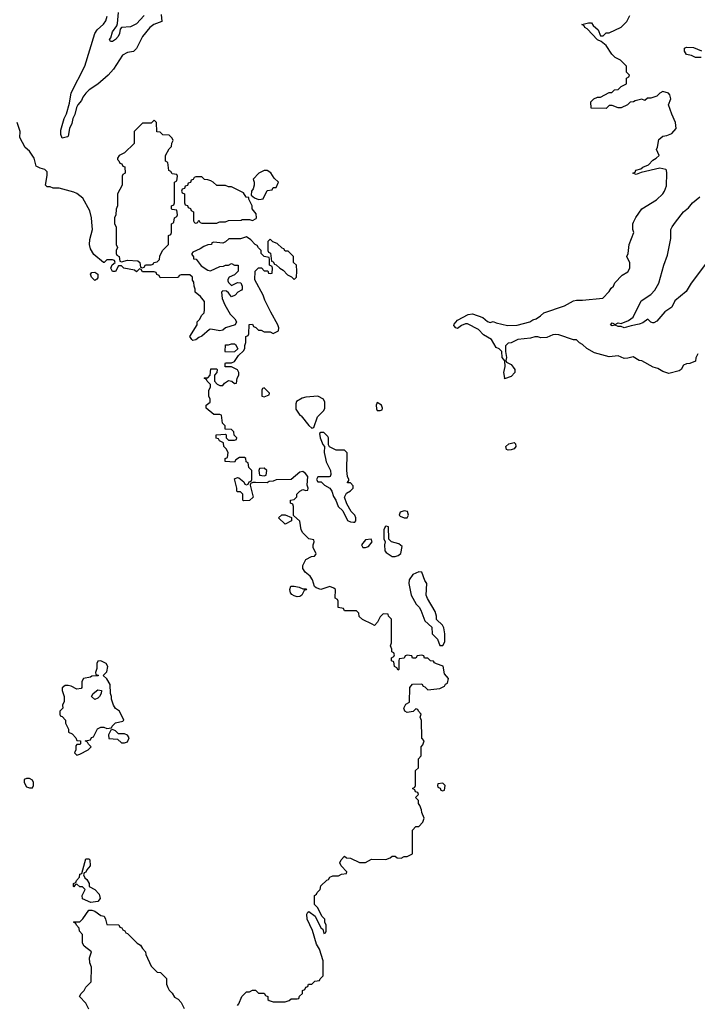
# Model space of a CAD drawing. Header units: inches. Extents: x 2348341 to 2479810, y 460419 to 613669.
# Tile 625 of 656: x 2410545 to 2415102, y 584738 to 591363. Entities that reach past the tile are written whole.
import ezdxf

# ---------------------------------------------------------------- set-up
doc = ezdxf.new("R2010")
doc.units = ezdxf.units.IN
doc.header["$MEASUREMENT"] = 0
doc.layers.add('C4518', color=7, linetype='Continuous')
doc.layers.add('C4519', color=7, linetype='Continuous')

msp = doc.modelspace()

# ---------------------------------------------------------------- linework, layer by layer
at = {"layer": 'C4518', "color": 2}
for points, elevation in [([(2412008.7, 584730), (2412019, 584741), (2412038, 584790), (2412070, 584822), (2412090, 584822), (2412110, 584834), (2412130, 584834), (2412150, 584814), (2412190, 584814), (2412198, 584798), (2412214, 584790), (2412214, 584770), (2412223.6, 584763.6), (2412250, 584754), (2412330, 584754), (2412356.4, 584763.6), (2412370, 584774), (2412410, 584774), (2412422, 584778), (2412427.3, 584792.7), (2412446, 584810), (2412446, 584830), (2412462, 584838), (2412470, 584854), (2412482, 584858), (2412487.3, 584872.7), (2412510, 584874), (2412530, 584894), (2412562, 584898), (2412566, 584910), (2412586, 584930), (2412586, 585030), (2412562, 585110), (2412542, 585142), (2412514.2, 585234.2), (2412479.3, 585310), (2412476.4, 585343.6), (2412482, 585358), (2412490, 585362), (2412531.1, 585331.1), (2412570, 585252), (2412583.6, 585243.6), (2412590, 585214), (2412602, 585218), (2412606, 585230), (2412606, 585270), (2412598, 585290), (2412598, 585310), (2412578, 585330), (2412550, 585386), (2412528, 585410), (2412528, 585470), (2412542, 585478), (2412546, 585490), (2412566, 585510), (2412570, 585534), (2412610, 585574), (2412622, 585578), (2412630, 585594), (2412650, 585602), (2412690, 585602), (2412710, 585614), (2412742, 585618), (2412746, 585630), (2412706, 585670), (2412698, 585690), (2412706, 585710), (2412730, 585734), (2412743.6, 585723.6), (2412770, 585722), (2412830, 585692), (2412870, 585692), (2412910, 585714), (2413007.3, 585712.7), (2413036.4, 585723.6), (2413050, 585734), (2413070, 585734), (2413083.6, 585723.6), (2413110, 585722), (2413130, 585732), (2413150, 585732), (2413186, 585750), (2413186, 585910), (2413210, 585934), (2413230, 585934), (2413256.4, 585963.6), (2413266, 585990), (2413248.4, 586028.4), (2413247.3, 586047.3), (2413236.4, 586076.4), (2413226, 586090), (2413226, 586110), (2413206, 586130), (2413226, 586150), (2413222, 586162), (2413207.3, 586167.3), (2413202, 586182), (2413186, 586190), (2413202, 586198), (2413206, 586210), (2413206, 586310), (2413226, 586330), (2413226, 586390), (2413246, 586410), (2413246, 586470), (2413256.4, 586483.6), (2413266, 586510), (2413248.7, 586528.7), (2413247.3, 586647.3), (2413238, 586670), (2413246, 586690), (2413226, 586710), (2413222, 586722), (2413210, 586726), (2413191.3, 586708.7), (2413150, 586701.2), (2413135.3, 586710), (2413129.2, 586730), (2413142.7, 586757.3), (2413166, 586770), (2413168, 586870), (2413187.3, 586892.7), (2413250, 586894), (2413258, 586878), (2413270, 586874), (2413290, 586854), (2413370, 586862), (2413402, 586878), (2413408, 586892), (2413422, 586898), (2413428, 586930), (2413402, 586962), (2413393.2, 587013.2), (2413348.4, 587028.4), (2413335.3, 587035.3), (2413327.3, 587047.3), (2413308.4, 587048.4), (2413290, 587066), (2413267.3, 587067.3), (2413262, 587082), (2413250, 587086), (2413218, 587082), (2413210, 587066), (2413187.3, 587067.3), (2413182, 587082), (2413150, 587086), (2413138, 587082), (2413130, 587066), (2413098, 587062), (2413094, 587050), (2413094, 586990), (2413090, 586986), (2413082, 587002), (2413066, 587010), (2413062, 587042), (2413046, 587050), (2413046, 587070), (2413062, 587078), (2413066, 587090), (2413062, 587102), (2413048.4, 587108.4), (2413047.3, 587127.3), (2413038, 587150), (2413046, 587170), (2413046, 587330), (2413026, 587350), (2413022, 587362), (2412990, 587366), (2412970, 587346), (2412951.6, 587308.4), (2412930, 587286), (2412916.4, 587296.4), (2412850, 587326), (2412827.3, 587347.3), (2412826, 587370), (2412810, 587386), (2412730, 587386), (2412722, 587402), (2412687.3, 587407.3), (2412686, 587450), (2412682, 587462), (2412666, 587470), (2412668, 587530), (2412658, 587538), (2412630, 587548.7), (2412570, 587528), (2412539, 587539), (2412528.7, 587548.7), (2412513.2, 587593.2), (2412498, 587618), (2412465.6, 587645.6), (2412449.3, 587669.3), (2412448.7, 587690), (2412468.9, 587731.1), (2412508.4, 587751.6), (2412527.3, 587752.7), (2412536.4, 587763.6), (2412538, 587770), (2412518, 587810), (2412518, 587830), (2412526, 587850), (2412522, 587862), (2412488.9, 587868.9), (2412448.7, 587910), (2412438, 587930), (2412428, 587988), (2412386, 588026), (2412387.3, 588087.3), (2412382, 588102), (2412366, 588110), (2412366, 588130), (2412390, 588134), (2412408, 588152), (2412409.1, 588170.9), (2412428.9, 588191.1), (2412450, 588202), (2412470, 588194), (2412482, 588198), (2412486, 588210), (2412478, 588230), (2412482, 588290), (2412468, 588310), (2412450, 588322), (2412430, 588318), (2412370, 588268.7), (2412270, 588266), (2412250, 588258), (2412223.6, 588256.4), (2412210, 588246), (2412130, 588248.7), (2412112, 588248), (2412098, 588242), (2412094, 588230), (2412114, 588150), (2412090, 588128), (2412050, 588126), (2412046, 588130), (2412046, 588170), (2412030, 588186), (2412010, 588186), (2412006, 588190), (2412006, 588210), (2411990, 588274), (2412010, 588282), (2412019.6, 588279.6), (2412052.7, 588252.7), (2412058, 588238), (2412070, 588234), (2412082, 588238), (2412087.3, 588252.7), (2412102, 588258), (2412106, 588270), (2412106, 588330), (2412086, 588350), (2412082, 588382), (2412067.3, 588387.3), (2412066, 588410), (2412056.4, 588416.4), (2412023.6, 588416.4), (2411998, 588402), (2411990, 588386), (2411926, 588390), (2411926, 588410), (2411942, 588418), (2411948, 588450), (2411934.6, 588474.6), (2411918, 588490), (2411915.3, 588515.3), (2411888.4, 588528.4), (2411882, 588542), (2411867.3, 588547.3), (2411866, 588570), (2411930, 588574), (2411934, 588570), (2411934, 588550), (2411950, 588534), (2411990, 588534), (2412002, 588538), (2412006, 588550), (2411987.3, 588567.3), (2411986, 588590), (2411970, 588606), (2411927.3, 588607.3), (2411926, 588630), (2411908.4, 588648.4), (2411902, 588702), (2411890, 588706), (2411850, 588706), (2411798, 588750), (2411798, 588770), (2411826, 588790), (2411826, 588810), (2411818, 588830), (2411818, 588870), (2411828, 588890), (2411827.3, 588907.3), (2411806, 588930), (2411802, 588942), (2411786, 588950), (2411790, 588954), (2411810, 588954), (2411826, 588970), (2411830, 589014), (2411870, 589014), (2411874, 589010), (2411871.6, 588988.4), (2411854, 588970), (2411854, 588930), (2411874, 588910), (2411890, 588902), (2411910, 588902), (2411923.1, 588916.9), (2411950, 588934), (2411971.6, 588931.6), (2411990, 588914), (2412002, 588918), (2412008, 588950), (2412018, 588970), (2412018, 588990), (2412010, 589006), (2411970, 589026), (2411927.3, 589027.3), (2411926, 589050), (2411930, 589054), (2411970, 589054), (2411990, 589062), (2412016.4, 589103.6), (2412050, 589134), (2412058, 589150), (2412058, 589170), (2412066, 589190), (2412066, 589230), (2412082, 589238), (2412086, 589250), (2412087.3, 589312.7), (2412110, 589314), (2412118, 589298), (2412132.7, 589292.7), (2412150, 589274), (2412170, 589274), (2412190, 589262), (2412230, 589262), (2412250, 589252), (2412286, 589270), (2412288, 589290), (2412282, 589310), (2412234.6, 589394.6), (2412194.6, 589474.6), (2412182, 589510), (2412127.3, 589612.7), (2412128.4, 589671.6), (2412150, 589694), (2412172, 589692), (2412190, 589674), (2412212.7, 589672.7), (2412218, 589658), (2412230, 589654), (2412242, 589658), (2412246, 589690), (2412242, 589702), (2412226, 589710), (2412226, 589750), (2412222, 589762), (2412188.9, 589768.9), (2412169.2, 589789.2), (2412168.7, 589808.7), (2412150, 589828), (2412143.1, 589843.1), (2412128.7, 589850), (2412100.4, 589880.4), (2412070, 589902), (2412030, 589888.7), (2411951.3, 589888.7), (2411930, 589868), (2411910, 589858), (2411850, 589866), (2411838, 589862), (2411834, 589850), (2411810, 589848), (2411783.6, 589836.4), (2411759.6, 589820.4), (2411710, 589798), (2411702, 589790), (2411702, 589782), (2411714, 589766), (2411714, 589754), (2411731.1, 589751.1), (2411766.4, 589706.4), (2411810, 589678), (2411827.3, 589672.7), (2411890, 589702), (2411916.4, 589703.6), (2411930, 589712), (2411950, 589712), (2411970, 589722), (2411990, 589712), (2412014, 589710), (2412014, 589670), (2411990, 589646), (2411954, 589630), (2411945.4, 589614.6), (2411945.4, 589605.4), (2411950, 589594), (2411970, 589574), (2412010, 589594), (2412031.1, 589591.1), (2412042, 589570), (2412042, 589550), (2412036.9, 589543.1), (2412011.6, 589528.4), (2411994, 589510), (2411970, 589498), (2411950, 589526), (2411936.4, 589536.4), (2411910, 589538), (2411902, 589530), (2411906.4, 589486.4), (2411924, 589444), (2411961.4, 589381.4), (2411992, 589350), (2412002, 589330), (2411994, 589310), (2411930, 589288.7), (2411910, 589274), (2411891.1, 589268.9), (2411830, 589280.9), (2411821.6, 589278.4), (2411770, 589234), (2411750, 589225.2), (2411730, 589209.3), (2411710, 589205.2), (2411702, 589210), (2411689.3, 589230.7), (2411738, 589310), (2411738, 589330), (2411754.6, 589345.4), (2411770, 589374), (2411786, 589390), (2411788, 589410), (2411787.3, 589467.3), (2411760.4, 589500.4), (2411726, 589530), (2411726, 589550), (2411718, 589570), (2411716.4, 589596.4), (2411706, 589610), (2411706, 589630), (2411690, 589646), (2411630, 589646), (2411618, 589642), (2411614, 589630), (2411607.3, 589627.3), (2411490, 589626), (2411482, 589642), (2411467.3, 589647.3), (2411462, 589662), (2411450, 589666), (2411370, 589666), (2411362, 589682), (2411350, 589686), (2411330, 589666), (2411316.4, 589676.4), (2411246, 589690), (2411230, 589706), (2411210, 589706), (2411190, 589668.7), (2411168.4, 589668.4), (2411158, 589690), (2411167.3, 589712.7), (2411186, 589730), (2411182, 589742), (2411170, 589746), (2411130, 589746), (2411112, 589728), (2411108.4, 589728.4), (2411043.1, 589783.1), (2411020.4, 589820.4), (2411015.3, 589850), (2411016.4, 589883.6), (2411035.3, 589950), (2411031.2, 590000)], 82), ([(2411182, 590000), (2411182, 589990), (2411194, 589970), (2411194, 589850), (2411202, 589830), (2411194, 589810), (2411194, 589790), (2411198, 589778), (2411214, 589770), (2411218, 589738), (2411230, 589734), (2411270, 589744.7), (2411339.6, 589739.6), (2411354, 589730), (2411358, 589698), (2411370, 589694), (2411382, 589698), (2411390, 589714), (2411430, 589714), (2411442, 589718), (2411446, 589730), (2411470, 589734), (2411486, 589750), (2411488.4, 589771.6), (2411506, 589810), (2411546, 589850), (2411546, 589910), (2411562, 589918), (2411566, 589930), (2411566, 589990), (2411582, 589998), (2411582.3, 590000)], 82), ([(2411717.3, 590000), (2411718, 589998), (2411730, 589994), (2411742, 589998), (2411743, 590000)], 82), ([(2411757, 590000), (2411758, 589998), (2411770, 589994), (2411870, 589994), (2411885, 590000)], 82), ([(2415105.4, 589114.6), (2415092.7, 589087.3), (2415090, 589066), (2415051.1, 589048.9), (2415030, 589048), (2415010, 589038), (2414994, 589010), (2414979.8, 589000.2), (2414910, 588982), (2414870, 588995.3), (2414836.5, 589016.5), (2414805.6, 589025.6), (2414730, 589068), (2414710, 589068.7), (2414670, 589095.3), (2414635.3, 589084.7), (2414610, 589084), (2414570, 589102), (2414510, 589095.3), (2414410, 589122), (2414358, 589150), (2414330, 589178), (2414309.1, 589189.1), (2414290, 589208), (2414270, 589208.7), (2414170, 589242), (2414150, 589244), (2414130, 589242), (2414090, 589224), (2414050, 589222), (2414030, 589228.7), (2414010, 589228.7), (2413979.8, 589220.2), (2413894, 589210), (2413850, 589188), (2413830, 589186), (2413812.7, 589167.3), (2413811.3, 589130), (2413818, 589090), (2413814, 589070), (2413818, 589058), (2413850, 589042), (2413864, 589024), (2413874, 589010), (2413874, 588990), (2413850, 588961.2), (2413806, 588946), (2413808.7, 588951.3), (2413802, 588990), (2413809, 589030), (2413808, 589068), (2413788.7, 589090), (2413788, 589130), (2413769, 589149), (2413750, 589158), (2413718, 589210), (2413663.1, 589243.1), (2413630, 589278), (2413556.4, 589316.4), (2413543.6, 589316.4), (2413516, 589304), (2413490, 589284), (2413478, 589290), (2413465.2, 589305.2), (2413466.3, 589313.7), (2413490, 589342), (2413560.4, 589379.6), (2413590, 589384.7), (2413659.3, 589359.3), (2413690, 589331.3), (2413710, 589324.7), (2413730, 589331.3), (2413750, 589322), (2413825.2, 589305.2), (2413890, 589306.4), (2413975.3, 589330), (2413996, 589344), (2414018, 589350), (2414048, 589370), (2414070, 589391.3), (2414210, 589438), (2414270, 589471), (2414290, 589476), (2414330, 589476), (2414466, 589490), (2414510, 589534), (2414523.1, 589556.9), (2414538, 589570), (2414547.3, 589592.7), (2414596.4, 589643.6), (2414634.6, 589665.4), (2414648, 589690), (2414647.3, 589727.3), (2414628, 589770), (2414638, 589790), (2414644, 589850), (2414675.3, 589930), (2414668.4, 589951.6), (2414668.7, 589990), (2414673.7, 590000)], 78), ([(2415190, 589762), (2415061, 589590), (2415026.4, 589533.6), (2414952, 589470), (2414930, 589428), (2414883.5, 589396.5), (2414830, 589335.3), (2414810, 589322), (2414803.1, 589323.1), (2414790, 589328), (2414770, 589348), (2414735.9, 589324.1), (2414710, 589313.2), (2414656.3, 589303.7), (2414610.7, 589289.3), (2414590, 589298), (2414570, 589298), (2414550, 589308), (2414530, 589302), (2414518, 589310), (2414530, 589322), (2414550, 589312), (2414570, 589322), (2414590, 589318), (2414640.2, 589339.8), (2414670, 589360.7), (2414724, 589470), (2414790, 589514.8), (2414816.6, 589543.4), (2414842.7, 589590), (2414876, 589710), (2414902, 589778), (2414924, 589890), (2414924, 589950), (2414934, 589970), (2414956.4, 590000)], 74), ([(2411010, 584706), (2410990, 584746), (2410948, 584790), (2410958, 584810), (2410978, 584830), (2410990, 584854), (2411026, 584890), (2411027.3, 584987.3), (2411016.4, 585016.4), (2411015.3, 585050), (2411028, 585090), (2410978, 585130), (2410968, 585150), (2410967.3, 585207.3), (2410948, 585230), (2410946, 585250), (2410926, 585270), (2410922, 585282), (2410906, 585290), (2410910, 585294), (2410950, 585294), (2410970, 585312), (2411010, 585372), (2411030, 585372), (2411050, 585364.7), (2411090, 585336), (2411112, 585330), (2411122, 585310), (2411130, 585274), (2411212.7, 585272.7), (2411218, 585258), (2411232.7, 585252.7), (2411238, 585238), (2411252, 585232), (2411258, 585218), (2411270, 585214), (2411334, 585150), (2411356.9, 585136.9), (2411370, 585114), (2411391.6, 585091.6), (2411392.7, 585072.7), (2411430, 584994), (2411470, 584954), (2411492.7, 584952.7), (2411531.6, 584911.6), (2411532.7, 584872.7), (2411542, 584850), (2411550, 584834), (2411570, 584814), (2411585.4, 584785.4), (2411610, 584772), (2411631.1, 584751.1), (2411652, 584710)], 82)]:
    msp.add_lwpolyline(points, dxfattribs=dict(at, elevation=elevation))
for points, elevation in [([(2412230, 589886), (2412214, 589870), (2412214, 589810), (2412218, 589798), (2412231.6, 589791.6), (2412238, 589738), (2412250, 589734), (2412258, 589718), (2412270, 589714), (2412294, 589690), (2412316.9, 589676.9), (2412345.4, 589645.4), (2412372, 589632), (2412390, 589614), (2412406, 589630), (2412408, 589670), (2412406, 589710), (2412386, 589730), (2412386, 589770), (2412350, 589806), (2412330, 589806), (2412322, 589822), (2412310, 589826), (2412276.4, 589856.4), (2412247.3, 589867.3)], 82), ([(2411050, 589609), (2411028.7, 589630), (2411022, 589650), (2411030, 589662), (2411050, 589664.7), (2411071, 589651), (2411070, 589626), (2411063.6, 589616.4)], 82), ([(2411930, 589126), (2411926, 589130), (2411930, 589174), (2411950, 589174), (2411970, 589182), (2411990, 589182), (2411996.9, 589176.9), (2412012, 589148), (2411990, 589128)], 82), ([(2412190, 588886), (2412178, 588882), (2412174, 588870), (2412174, 588830), (2412190, 588824.7), (2412222, 588838), (2412226, 588850)], 82), ([(2412550, 588829), (2412470, 588824), (2412444.5, 588815.5), (2412406.8, 588793.2), (2412402, 588778), (2412402.8, 588742.8), (2412430, 588702), (2412438, 588698), (2412490, 588632), (2412510, 588614), (2412522, 588618), (2412548, 588690), (2412590, 588734), (2412598, 588750), (2412598, 588790), (2412588, 588810)], 82), ([(2412950, 588786), (2412942, 588770), (2412943.6, 588743.6), (2412950, 588734), (2412970, 588734), (2412982, 588738), (2412986, 588750), (2412978, 588770)], 82), ([(2412590, 588586), (2412570, 588586), (2412562, 588578), (2412564.7, 588550), (2412583.5, 588503.5), (2412594, 588490), (2412592, 588450), (2412601, 588410), (2412607.1, 588387.1), (2412636, 588330), (2412638, 588302), (2412634, 588290), (2412627.3, 588287.3), (2412550, 588286), (2412542, 588270), (2412550, 588254), (2412572.7, 588252.7), (2412594, 588230), (2412631.1, 588211.1), (2412644.7, 588190), (2412655.3, 588155.3), (2412671.3, 588130), (2412686.4, 588086.4), (2412718.8, 588058.8), (2412750, 587994), (2412770, 587984.7), (2412790, 587982), (2412798, 587982), (2412806, 587990), (2412806, 588010), (2412798, 588030), (2412774.6, 588054.6), (2412744.7, 588104.7), (2412729, 588150), (2412743.1, 588176.9), (2412770, 588192), (2412788, 588210), (2412787.3, 588227.3), (2412770, 588246), (2412750, 588246), (2412748.9, 588248.9), (2412758, 588262), (2412758, 588270), (2412748.7, 588290), (2412746, 588330), (2412747.3, 588447.3), (2412730, 588466), (2412672.7, 588467.3), (2412628, 588488), (2412622, 588502), (2412622, 588550), (2412618, 588558)], 82), ([(2413830, 588466), (2413818, 588470), (2413815.3, 588490), (2413835.3, 588510), (2413870, 588517.3), (2413878.8, 588510), (2413881, 588490), (2413870, 588475.3), (2413850, 588469.3)], 78), ([(2412190, 588346), (2412158, 588342), (2412154, 588330), (2412158, 588298), (2412190, 588294), (2412202, 588298), (2412206, 588330)], 82), ([(2412330, 587968.7), (2412286, 588010), (2412308.9, 588031.1), (2412331.1, 588031.1), (2412374, 588014), (2412374, 587990)], 82), ([(2413130, 588059), (2413104.7, 588050), (2413098, 588030), (2413102.8, 588022.8), (2413130, 588011.3), (2413150, 588012), (2413159, 588030), (2413153.2, 588053.2)], 82), ([(2413010, 587955.3), (2413002, 587950), (2412994, 587930), (2412994, 587870), (2413002, 587850), (2412998, 587830), (2413001, 587790), (2413010, 587778), (2413050, 587751.3), (2413070, 587751), (2413090, 587758), (2413108.9, 587771.1), (2413118, 587818), (2413095.3, 587835.3), (2413046, 587850), (2413027.3, 587867.3), (2413026, 587950)], 82), ([(2412908, 587868), (2412870, 587864), (2412844.7, 587830), (2412852, 587812), (2412870, 587811.3), (2412890, 587818), (2412915.3, 587850)], 82), ([(2413230, 587648), (2413190, 587629), (2413165.2, 587594.8), (2413162, 587570), (2413178.8, 587490), (2413210.5, 587430.5), (2413230.8, 587410), (2413242.8, 587390), (2413270, 587318), (2413316, 587276), (2413318, 587230), (2413354, 587194), (2413370, 587152), (2413390, 587152), (2413403.1, 587176.9), (2413404, 587230), (2413398, 587270), (2413388.4, 587288.4), (2413348, 587328), (2413348.7, 587350), (2413340.2, 587380.2), (2413287.6, 587467.6), (2413279.3, 587490), (2413284, 587570), (2413269.5, 587589.5), (2413250, 587646)], 82), ([(2412410, 587479), (2412390, 587485.2), (2412375.5, 587495.5), (2412366.6, 587506.6), (2412361.2, 587530), (2412369.2, 587550.8), (2412391, 587551), (2412424.7, 587544.7), (2412450, 587534), (2412472.7, 587532.7), (2412470, 587526), (2412458, 587522), (2412442, 587490), (2412430, 587482)], 82), ([(2411090, 587048), (2411070, 587046), (2411064.7, 587030), (2411063.6, 586996.4), (2411054, 586970), (2411058, 586958), (2411072.7, 586952.7), (2411072.7, 586947.3), (2411030, 586946), (2411022, 586938), (2410974, 586930), (2410962, 586910), (2410962, 586870), (2410958, 586862), (2410930, 586858), (2410890, 586878), (2410870, 586882), (2410850, 586882), (2410831.6, 586868.4), (2410831.3, 586850), (2410844.7, 586810), (2410843.6, 586776.4), (2410832, 586750), (2410834, 586730), (2410814, 586710), (2410814, 586690), (2410818, 586678), (2410830, 586674), (2410852, 586650), (2410852, 586630), (2410874, 586590), (2410874, 586570), (2410896.9, 586556.9), (2410922, 586530), (2410930, 586514), (2410954, 586510), (2410954, 586490), (2410950, 586486), (2410930, 586486), (2410923.6, 586476.4), (2410922, 586450), (2410914, 586430), (2410930, 586414), (2410950, 586422), (2411006, 586450), (2411026, 586470), (2411007.3, 586487.3), (2411002, 586502), (2410986, 586510), (2411022, 586518), (2411028, 586532), (2411042, 586538), (2411069.1, 586590.9), (2411090, 586602), (2411110, 586602), (2411130, 586594), (2411162, 586598), (2411166, 586610), (2411189.1, 586630.9), (2411238, 586642), (2411246, 586650), (2411215.3, 586710), (2411188.9, 586728.9), (2411175.3, 586750), (2411162, 586790), (2411162, 586810), (2411155.3, 586830), (2411154, 586890), (2411130, 586928), (2411106, 586950), (2411130, 586974), (2411138, 587010), (2411126, 587030)], 86), ([(2411050, 586788.7), (2411028, 586810), (2411038, 586830), (2411070, 586854), (2411094, 586850), (2411092, 586830), (2411082, 586810), (2411070, 586798)], 86), ([(2411170, 586586), (2411158, 586582), (2411142, 586550), (2411145.4, 586525.4), (2411202, 586522), (2411230, 586498), (2411250, 586498), (2411270, 586504.7), (2411282, 586530), (2411270, 586548), (2411250, 586558), (2411210, 586558), (2411190, 586578)], 86), ([(2410610, 586258), (2410590, 586258), (2410574, 586250), (2410574, 586230), (2410590, 586202), (2410610, 586194), (2410630, 586194), (2410638, 586210), (2410638, 586230), (2410630, 586246)], 86), ([(2413390, 586226), (2413358, 586222), (2413354, 586210), (2413358, 586198), (2413372.7, 586192.7), (2413378, 586178), (2413390, 586174), (2413402, 586178), (2413406, 586210)], 82), ([(2411023.1, 585423.1), (2410968.4, 585448.4), (2410966, 585470), (2410986, 585510), (2410967.3, 585527.3), (2410948.4, 585528.4), (2410930, 585546), (2410918, 585542), (2410910, 585528), (2410906, 585530), (2410906, 585550), (2410922, 585558), (2410926, 585570), (2410947.3, 585592.7), (2410950, 585614), (2410962, 585618), (2410990, 585716), (2411010, 585716), (2411016, 585710), (2411018.8, 585670), (2410996.9, 585643.1), (2410990, 585626), (2410978, 585622), (2410974, 585610), (2410982, 585590), (2410996.9, 585576.9), (2411011.6, 585551.6), (2411012, 585530), (2411050.5, 585510.5), (2411079.3, 585479.3), (2411086.8, 585450), (2411070, 585429.2)], 82)]:
    msp.add_lwpolyline(points, close=True, dxfattribs=dict(at, elevation=elevation))
at = {"layer": 'C4519', "color": 2}
for points, elevation in [([(2411496.7, 591396.7), (2411501, 591350), (2411446.8, 591330), (2411420.7, 591310), (2411371, 591250), (2411330, 591168), (2411310, 591148.7), (2411270, 591142), (2411235.3, 591124.7), (2411174.8, 591030), (2411141, 590990), (2411070.6, 590929.4), (2411012, 590890), (2410990, 590868), (2410970, 590842), (2410961.6, 590818.4), (2410936, 590790), (2410927.3, 590772.7), (2410914.9, 590725.1), (2410901.6, 590698.4), (2410896.1, 590663.9), (2410880.7, 590630), (2410870, 590578), (2410865.4, 590574.6), (2410830, 590566), (2410822.7, 590590), (2410821.5, 590618.5), (2410843, 590697), (2410859.5, 590730), (2410878.9, 590801.1), (2410891.5, 590870), (2410982.7, 591050), (2411049.4, 591270), (2411065.8, 591294.2), (2411107.7, 591332.3), (2411124.2, 591355.8), (2411134.3, 591385.7)], 78), ([(2411382, 591390), (2411330, 591334.5), (2411290, 591315.6), (2411230, 591309.3), (2411220.7, 591299.3), (2411216.5, 591270), (2411208, 591250), (2411190, 591229.7), (2411170, 591217), (2411156.4, 591216.4), (2411149.6, 591230), (2411158.3, 591241.7), (2411170, 591280.7), (2411198.4, 591321.6), (2411202.9, 591337.1), (2411209.7, 591410)], 74), ([(2414673.7, 590000), (2414689.1, 590030.9), (2414728, 590090), (2414828, 590150), (2414870, 590192), (2414882, 590210), (2414894.6, 590245.4), (2414898, 590330), (2414895.3, 590350), (2414890, 590355.3), (2414850, 590364), (2414724.7, 590335.3), (2414690, 590322), (2414668, 590330), (2414683.1, 590336.9), (2414689.6, 590350.4), (2414721.2, 590358.8), (2414735.3, 590370), (2414772.9, 590387.1), (2414802, 590418), (2414826, 590430), (2414846, 590450), (2414828, 590490), (2414835.3, 590504.7), (2414844, 590556), (2414870, 590578), (2414897.2, 590582.8), (2414930, 590598), (2414959, 590630), (2414955.3, 590670), (2414930, 590726), (2414909.1, 590789.1), (2414924, 590830), (2414918, 590858), (2414909, 590869), (2414870, 590879), (2414850.7, 590869.3), (2414830, 590849), (2414790, 590834), (2414766, 590834), (2414750, 590818), (2414730, 590828.7), (2414683.6, 590816.4), (2414674, 590810), (2414651.3, 590808.7), (2414632, 590790), (2414590, 590768.7), (2414568.9, 590768.9), (2414530, 590786), (2414510, 590786), (2414490, 590766), (2414387.3, 590767.3), (2414386, 590810), (2414406, 590830), (2414430, 590842), (2414450, 590842), (2414510, 590872), (2414527.3, 590872.7), (2414546, 590890), (2414570, 590894), (2414590, 590914), (2414626, 590930), (2414626, 590970), (2414642, 590978), (2414646, 590990), (2414626, 591010), (2414626, 591050), (2414586, 591090), (2414548.9, 591108.9), (2414528, 591130), (2414488, 591190), (2414455.3, 591215.3), (2414430, 591228), (2414360.4, 591300.4), (2414346, 591310), (2414342, 591322), (2414326, 591330), (2414370, 591342), (2414390, 591342), (2414402.8, 591322.8), (2414435.3, 591295.3), (2414450, 591254), (2414470, 591254), (2414490, 591274), (2414510, 591274), (2414590, 591312), (2414628, 591350), (2414648.4, 591391.6)], 78), ([(2415128, 591108), (2415090, 591109), (2415062, 591122), (2415029.4, 591129.4), (2415015.3, 591150), (2415015.3, 591170), (2415030, 591177.3), (2415075.5, 591175.5), (2415130, 591152)], 74), ([(2411031.2, 590000), (2411028.7, 590030), (2411016.5, 590076.5), (2410970, 590162), (2410930, 590194), (2410910, 590202), (2410810, 590228), (2410770, 590228), (2410750, 590238), (2410730, 590238), (2410718, 590250), (2410730, 590314), (2410730, 590338), (2410714.8, 590354.8), (2410682.7, 590362.7), (2410656.4, 590376.4), (2410642, 590430), (2410610, 590478), (2410582, 590502), (2410546, 590570), (2410548, 590610), (2410528.4, 590671.6)], 82), ([(2411582.3, 590000), (2411586, 590030), (2411602, 590038), (2411606, 590050), (2411602, 590082), (2411570, 590086), (2411566, 590090), (2411566, 590110), (2411582, 590118), (2411586, 590130), (2411586, 590270), (2411602, 590278), (2411606, 590310), (2411602, 590322), (2411570, 590326), (2411562, 590342), (2411547.3, 590347.3), (2411542, 590402), (2411526, 590410), (2411526, 590450), (2411550, 590494), (2411566, 590510), (2411568.4, 590531.6), (2411578, 590550), (2411570, 590566), (2411550, 590586), (2411508.4, 590588.4), (2411490, 590606), (2411467.3, 590607.3), (2411466, 590670), (2411450, 590686), (2411430, 590666), (2411370, 590666), (2411314, 590610), (2411314, 590530), (2411250, 590466), (2411214, 590450), (2411202, 590430), (2411202, 590422), (2411212.7, 590412.7), (2411218, 590398), (2411232, 590392), (2411238, 590378), (2411252.7, 590372.7), (2411254, 590330), (2411238, 590322), (2411234, 590310), (2411234, 590250), (2411202, 590190), (2411202, 590110), (2411192.7, 590087.3), (2411192, 590050), (2411182, 590030), (2411182, 590000)], 82), ([(2411885, 590000), (2411890, 590002), (2411930, 590002), (2411950, 590012), (2412034, 590014), (2412042, 590018), (2412090, 590018), (2412110, 590012), (2412134.6, 590025.4), (2412138, 590030), (2412136.4, 590056.4), (2412108, 590090), (2412108, 590110), (2412086, 590154), (2412086, 590166), (2412068.9, 590168.9), (2412050, 590198), (2411970, 590238), (2411950, 590238), (2411930, 590246), (2411870, 590248), (2411846, 590270), (2411830, 590278), (2411810, 590286), (2411787.3, 590287.3), (2411770, 590306), (2411730, 590306), (2411718, 590302), (2411712.7, 590287.3), (2411698, 590282), (2411692.7, 590267.3), (2411678, 590262), (2411672.7, 590247.3), (2411658, 590242), (2411652.7, 590227.3), (2411638, 590222), (2411634, 590210), (2411638, 590198), (2411654, 590190), (2411654, 590130), (2411658, 590118), (2411672.7, 590112.7), (2411678, 590098), (2411692.7, 590092.7), (2411698, 590078), (2411714, 590070), (2411714, 590010), (2411717.3, 590000)], 82), ([(2414956.4, 590000), (2415008.7, 590070), (2415043.2, 590096.8), (2415069.5, 590130.5), (2415119, 590170)], 74), ([(2411743, 590000), (2411750, 590014), (2411757, 590000)], 82)]:
    msp.add_lwpolyline(points, dxfattribs=dict(at, elevation=elevation))
at = {"layer": 'C4519', "color": 2, "elevation": 82}
msp.add_lwpolyline([(2412210, 590348), (2412190, 590348), (2412154, 590330), (2412114, 590290), (2412122, 590270), (2412121, 590250), (2412114.4, 590225.6), (2412104.7, 590210), (2412102, 590182), (2412123.6, 590163.6), (2412150, 590152), (2412170, 590154), (2412182, 590158), (2412210, 590214), (2412242, 590218), (2412250, 590234), (2412270, 590234), (2412286, 590270), (2412256.4, 590296.4), (2412232.9, 590332.9)], close=True, dxfattribs=at)

doc.saveas('drawing.dxf')
